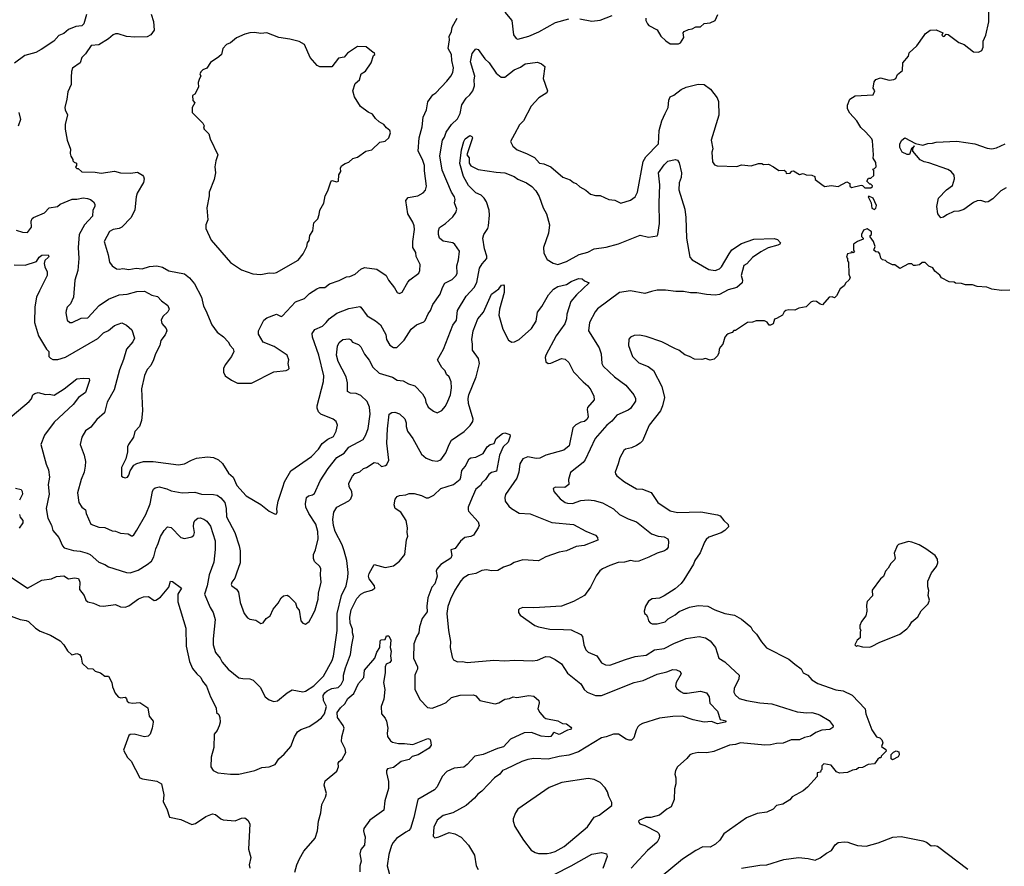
# Model space of a CAD drawing. Extents: x 1678431 to 1860718, y 384618 to 522882.
# Tile 458 of 473: x 1808341 to 1816489, y 494212 to 501223. Entities that reach past the tile are written whole.
import ezdxf

# ---------------------------------------------------------------- set-up
doc = ezdxf.new("R2010")
doc.units = 0

msp = doc.modelspace()

# ---------------------------------------------------------------- linework, layer by layer
at = {"layer": '0CON10XD'}
for points in [[(1808901.9, 499741.9), (1808926.2, 499735), (1808952.5, 499715), (1808961.9, 499695), (1808961.9, 499675), (1808946.2, 499645), (1808942.5, 499595), (1808876, 499524), (1808832.9, 499445), (1808823.5, 499335), (1808831.1, 499245), (1808823.3, 499145), (1808796.5, 499065), (1808785.6, 498925), (1808760, 498870), (1808735, 498843.3), (1808725.8, 498815), (1808722.5, 498795), (1808734.6, 498734.6), (1808755, 498715.7), (1808775, 498714.4), (1808848.3, 498751.7), (1808905, 498754.4), (1808998, 498855), (1809075, 498908.5), (1809165, 498943.1), (1809230.9, 498949.1), (1809308.9, 498971.1), (1809372.5, 498975), (1809435, 498942.9), (1809480.3, 498930.3), (1809515, 498894.2), (1809568, 498855), (1809578, 498825), (1809567.3, 498802.7), (1809524.2, 498765), (1809512.9, 498735), (1809517.8, 498707.8), (1809553.8, 498665), (1809558, 498645), (1809545, 498613.8), (1809510, 498565), (1809500.5, 498525), (1809465.6, 498455), (1809449.4, 498405), (1809425, 498360), (1809395.7, 498325), (1809374.4, 498275.6), (1809350, 498165), (1809357.5, 497985), (1809348.8, 497905), (1809333.3, 497855), (1809295, 497812.5), (1809283.3, 497765), (1809240, 497705), (1809233.3, 497685), (1809234.2, 497645), (1809220, 497585), (1809182, 497515), (1809182, 497458), (1809184, 497444), (1809197.5, 497435), (1809215, 497430), (1809232.5, 497435), (1809245, 497450), (1809253.9, 497486.1), (1809286.1, 497533.9), (1809311.2, 497548.8), (1809365.8, 497564.2), (1809445, 497565.6), (1809655, 497535.6), (1809705, 497544.4), (1809763.7, 497576.3), (1809805, 497591.1), (1809895, 497602.2), (1809945, 497598.1), (1809987.2, 497577.2), (1810017.8, 497547.8), (1810068, 497468), (1810108.5, 497435), (1810137.1, 497365), (1810215, 497280), (1810335, 497208), (1810405, 497153.3), (1810455, 497127.5), (1810465, 497130), (1810472.5, 497145), (1810470, 497175), (1810480, 497235), (1810517.7, 497352.3), (1810530.9, 497395), (1810585, 497485.6), (1810755, 497606), (1810812.8, 497667.2), (1810845, 497712.2), (1810892, 497748), (1810938, 497772), (1810959.2, 497815), (1810970, 497865), (1810960, 497895), (1810933.9, 497913.9), (1810832.5, 497955), (1810814.2, 497974.2), (1810801.2, 498005), (1810801.2, 498025), (1810853.8, 498226.2), (1810858.2, 498275), (1810816.9, 498445), (1810762.8, 498592.8), (1810761.5, 498625), (1810783.6, 498656.4), (1810846.2, 498685), (1810878, 498715), (1810902, 498745), (1810965, 498793.3), (1811065, 498830.6), (1811155, 498848), (1811165, 498843.3), (1811215, 498770.8), (1811285, 498729.5), (1811326.8, 498696.8), (1811371.9, 498615), (1811376.9, 498575), (1811405, 498528.8), (1811435, 498508.8), (1811461.7, 498508.3), (1811521.3, 498568.7), (1811579.3, 498660.7), (1811625, 498695.8), (1811685, 498720.8), (1811697.3, 498732.7), (1811721.7, 498788.3), (1811740.8, 498815), (1811758.6, 498865), (1811820.8, 498949.2), (1811839.6, 499005), (1811859.3, 499040.7), (1811919.8, 499070.2), (1811952.2, 499105), (1811960, 499125), (1811959.5, 499185), (1811971.4, 499235), (1811980, 499305), (1811942.2, 499362.2), (1811925, 499374.4), (1811845, 499387.5), (1811815.8, 499415), (1811807.1, 499445), (1811807.1, 499475), (1811815, 499503.3), (1811865, 499534.4), (1811925, 499590.8), (1811951.1, 499625), (1811958.5, 499655), (1811937.8, 499705), (1811943.3, 499735), (1811940, 499755), (1811915.3, 499795.3), (1811837.8, 499977.8), (1811817.5, 500095), (1811838.6, 500225), (1811855, 500251.2), (1811868.8, 500291.2), (1811915.4, 500354.6), (1811965, 500402), (1811985.6, 500445), (1812000.9, 500519.1), (1812035, 500574.2), (1812065, 500600.6), (1812090.5, 500635), (1812104.1, 500675.9), (1812101.1, 500725), (1812108.2, 500755), (1812072.5, 500875), (1812085, 500943.3), (1812115, 500982), (1812136, 500976), (1812189.8, 500899.8), (1812225, 500866), (1812285, 500780), (1812325, 500748), (1812355, 500746.2), (1812432.8, 500807.2), (1812485, 500828.6), (1812525, 500856.7), (1812625, 500870.5), (1812658.2, 500858.2), (1812686.7, 500835), (1812674, 500735), (1812710, 500635), (1812703.6, 500616.4), (1812636.7, 500575), (1812573.2, 500506.8), (1812510, 500385), (1812478.3, 500351.7), (1812436.2, 500275), (1812403.3, 500215), (1812422.5, 500175), (1812457.5, 500145), (1812535, 500116), (1812601.2, 500081.2), (1812643.3, 500035), (1812678.8, 500028.8), (1812735.7, 500005.7), (1812835, 499917.5), (1812895, 499896.7), (1812923.9, 499873.9), (1812946.1, 499866.1), (1812975, 499837.5), (1813025, 499810), (1813065, 499777.5), (1813107, 499767), (1813145, 499766.7), (1813215, 499732.5), (1813267, 499727), (1813315, 499703.3), (1813395, 499727.5), (1813433, 499757), (1813452.5, 499795), (1813500.2, 500049.8), (1813523.5, 500086.5), (1813627.5, 500195), (1813631.9, 500305), (1813653.8, 500385), (1813683.5, 500445), (1813706.7, 500495), (1813712.6, 500557.4), (1813725, 500584), (1813755, 500597.1), (1813814, 500646), (1813855, 500665.3), (1813955, 500689.5), (1814005, 500685.6), (1814056.7, 500646.7), (1814113.1, 500575), (1814123.3, 500545), (1814127.8, 500432.2), (1814064.3, 500225), (1814075.9, 500154.1), (1814070, 500125), (1814073.3, 500045), (1814091.7, 500021.7), (1814112.5, 500012.5), (1814275, 500007.5), (1814315, 500020), (1814393, 500013), (1814455, 500032.5), (1814481.7, 500031.7), (1814495, 500022.5), (1814536.4, 500026.4), (1814580, 500005), (1814623, 499973), (1814667, 499977), (1814680, 499965), (1814685, 499950), (1814717, 499953), (1814731.7, 499968.3), (1814745, 499970), (1814795, 499940), (1814825, 499950), (1814848.3, 499938.3), (1814896.4, 499936.4), (1814920, 499925), (1814925, 499900), (1814989.3, 499849.3), (1815005, 499842.5), (1815055, 499850), (1815115, 499842.5), (1815185, 499880), (1815210, 499865), (1815210, 499845), (1815225, 499832.5), (1815305, 499852.5), (1815315, 499850), (1815335, 499830), (1815385, 499830), (1815398.3, 499841.7), (1815398.3, 499848.3), (1815385, 499860), (1815375, 499860), (1815352.5, 499885), (1815365, 499910), (1815385, 499910), (1815408.3, 499931.7), (1815410, 499975), (1815400, 499985), (1815415, 499990), (1815427.5, 500005), (1815425, 500040), (1815402.5, 500075), (1815406.1, 500103.9), (1815399.3, 500219.3), (1815392.5, 500235), (1815341.4, 500295), (1815300.7, 500330.7), (1815269.4, 500385), (1815210, 500450), (1815191.4, 500485), (1815190.8, 500515), (1815211.2, 500565), (1815255, 500592), (1815405, 500600), (1815417.5, 500635), (1815402.5, 500655), (1815413, 500707), (1815425, 500727.5), (1815465, 500740), (1815535, 500723.3), (1815575, 500727.5), (1815590, 500735), (1815605, 500770), (1815647, 500803), (1815650, 500865), (1815695, 500920), (1815703, 500947), (1815765, 501007.5), (1815825, 501092.5), (1815834.1, 501105.9), (1815875, 501136.7), (1815925, 501140), (1815980, 501115), (1815971.2, 501095), (1815982.5, 501085), (1815995, 501086.7), (1816008.3, 501101.7), (1816025, 501100), (1816112.7, 501032.7), (1816156.1, 501016.1), (1816235, 500957.5), (1816275, 500953.3), (1816303, 500967), (1816313.6, 500996.4), (1816313.8, 501045), (1816336, 501095), (1816362, 501205), (1816360.8, 501345)], [(1812355, 501283.8), (1812413.8, 501215), (1812428.3, 501098.3), (1812448.3, 501068.3), (1812462.3, 501062.3), (1812555, 501085.7), (1812638.3, 501121.7), (1812775, 501200), (1812885, 501230.6)], [(1808894.4, 501265), (1808870.6, 501189.4), (1808855, 501171.2), (1808805, 501165.7), (1808745, 501140.9), (1808705, 501109.6), (1808665, 501091.4), (1808622.5, 501045), (1808519.5, 500975), (1808475, 500952), (1808384, 500926), (1808296.6, 500863.4)], [(1809428.4, 501268.4), (1809448.7, 501208.7), (1809454.4, 501135), (1809425, 501098.1), (1809395, 501081.9), (1809295, 501076.9), (1809225, 501084.3), (1809155.6, 501105.6), (1809134.4, 501105.6), (1809115, 501098), (1809076.6, 501063.4), (1808995, 501014), (1808931.7, 501008.3), (1808885, 500940), (1808855, 500910), (1808840, 500865), (1808778.6, 500821.4), (1808768.6, 500795), (1808767.7, 500747.7), (1808766.2, 500685), (1808739.4, 500625), (1808732, 500565), (1808714.3, 500495.7), (1808717.5, 500475), (1808737.5, 500435), (1808717.5, 500355), (1808717.5, 500315), (1808732.5, 500225), (1808761.7, 500151.7), (1808757.5, 500115), (1808763, 500093), (1808780, 500065), (1808780, 500055), (1808791.7, 500041.7), (1808810, 500035), (1808810, 500015), (1808801.7, 500001.7), (1808815, 499990), (1808825, 499990), (1808855, 499963.8), (1808965, 499961.4), (1809015, 499950.8), (1809125, 499967.5), (1809175, 499955.6), (1809257.7, 499952.3), (1809315, 499960), (1809356.7, 499935), (1809366.2, 499925), (1809371.2, 499905), (1809366.2, 499875), (1809312.9, 499785), (1809304.3, 499755), (1809293, 499647), (1809264, 499585), (1809185, 499504.2), (1809164, 499494), (1809115.7, 499484.3), (1809085, 499467.5), (1809038.8, 499385), (1809072.5, 499275), (1809084.2, 499215), (1809105, 499183.8), (1809140.9, 499160.9), (1809163, 499157), (1809195, 499162.5), (1809245, 499154.4), (1809305, 499164.4), (1809355, 499160), (1809415, 499179.4), (1809475, 499183.8), (1809522.5, 499172.5), (1809575, 499144.5), (1809705, 499119.2), (1809745.8, 499085), (1809788, 499035), (1809845.7, 498925), (1809861.3, 498851.3), (1809882, 498815), (1809930, 498695), (1809976.1, 498636.1), (1810027.7, 498597.7), (1810066.4, 498556.4), (1810082.5, 498525), (1810107, 498497), (1810112.5, 498475), (1810093.3, 498435), (1810040, 498365), (1810027.5, 498335), (1810027.5, 498305), (1810042.5, 498275), (1810092.5, 498237.5), (1810143.9, 498213.9), (1810258.3, 498211.7), (1810444.2, 498305.8), (1810545, 498316.7), (1810562.5, 498325), (1810570, 498335), (1810563.8, 498375), (1810568.8, 498405), (1810553.8, 498445), (1810446.8, 498516.8), (1810355, 498553.3), (1810318.3, 498618.3), (1810316.2, 498645), (1810361.2, 498735), (1810386.1, 498753.9), (1810465, 498784), (1810505, 498766.2), (1810515, 498770), (1810623.8, 498886.2), (1810698, 498915), (1810740, 498955), (1810798.8, 498995), (1810825, 499005.8), (1810865, 499004.4), (1810904, 499036), (1810985, 499064.4), (1811045, 499093.3), (1811072.4, 499097.6), (1811116.7, 499115), (1811165, 499156), (1811195, 499170), (1811295, 499158), (1811373.3, 499105), (1811393.3, 499065), (1811442.3, 499002.3), (1811463.3, 498965), (1811485, 498956.7), (1811505, 498966.7), (1811551.8, 499048.2), (1811570.3, 499069.7), (1811644.2, 499125), (1811652.9, 499145), (1811656.2, 499195), (1811623.1, 499263.1), (1811617.8, 499295), (1811593.6, 499336.4), (1811592.9, 499385), (1811606.9, 499485), (1811604.4, 499515), (1811595.6, 499545), (1811553.3, 499615), (1811535.6, 499724.4), (1811555, 499750.6), (1811635.5, 499764.5), (1811680.5, 499789.5), (1811698.7, 499811.3), (1811707.5, 499845), (1811690.9, 499970.9), (1811690, 500015), (1811675.4, 500065), (1811638.2, 500135), (1811645.4, 500245), (1811671.8, 500335), (1811678.5, 500415), (1811706.9, 500475), (1811717.6, 500542.4), (1811760.3, 500599.7), (1811784.2, 500615.8), (1811875, 500713.3), (1811909.2, 500755), (1811924.3, 500785), (1811930.6, 500825), (1811918.1, 500885), (1811915.4, 500935), (1811885.8, 500985), (1811898.5, 501055), (1811895.5, 501085), (1811915, 501123.8), (1811919.6, 501160.4), (1811962.2, 501235)], [(1812975, 501230.5), (1813075, 501210.8), (1813145, 501220), (1813243, 501257)], [(1813522.5, 501235), (1813523.3, 501215), (1813535, 501187.5), (1813547.5, 501175), (1813615, 501140), (1813647, 501087), (1813687, 501047), (1813725, 501022.5), (1813793, 501023), (1813809.3, 501030.7), (1813836.7, 501075), (1813832.5, 501115), (1813840, 501125), (1813875, 501142.5), (1813905, 501147.5), (1813935, 501162.5), (1813975, 501163.3), (1814005, 501190), (1814055, 501196.7), (1814097.5, 501215), (1814117.5, 501265)], [(1810335, 499114), (1810405, 499127.1), (1810445, 499124.2), (1810465, 499129.2), (1810645, 499232.5), (1810686.7, 499285), (1810716.7, 499345), (1810723.3, 499375), (1810737.5, 499395), (1810743, 499437), (1810766.4, 499473.6), (1810775, 499540), (1810806.7, 499575), (1810819.3, 499610.7), (1810823.3, 499645), (1810856.4, 499703.6), (1810867.5, 499765), (1810890, 499805), (1810915, 499880), (1810925, 499890), (1810965, 499880), (1810980, 499885), (1810980.7, 499939.3), (1810997.5, 499965), (1810997, 499993), (1811005, 500012.5), (1811035, 500032.5), (1811065, 500042.5), (1811097.5, 500072.5), (1811135, 500083.3), (1811206.4, 500133.6), (1811253.6, 500146.4), (1811321.7, 500208.3), (1811365, 500216.7), (1811396.2, 500245), (1811408.8, 500285), (1811403.3, 500305), (1811375, 500326.7), (1811353.9, 500353.9), (1811315.9, 500375.9), (1811284.3, 500404.3), (1811259.5, 500439.5), (1811225, 500458), (1811160, 500505), (1811111.2, 500585), (1811097.5, 500635), (1811116.4, 500693.6), (1811152.5, 500725), (1811167.5, 500775), (1811203, 500797), (1811250, 500865), (1811270, 500925), (1811280, 500935), (1811278.3, 500948.3), (1811265, 500950), (1811207, 500997), (1811135, 501000), (1811053.6, 500946.4), (1811027, 500913), (1810980, 500905), (1810925, 500832.5), (1810825, 500833.3), (1810803.6, 500843.6), (1810745, 500910), (1810696.4, 501016.4), (1810653.6, 501043.6), (1810575, 501062), (1810485, 501074), (1810385, 501112.9), (1810335, 501107.5), (1810285, 501115.8), (1810245.9, 501114.1), (1810205, 501104), (1810135, 501073.8), (1810085, 501032.5), (1810053.6, 501016.4), (1810022.5, 500985), (1810010, 500935), (1809990, 500915), (1809920.7, 500869.3), (1809889.3, 500820.7), (1809855, 500806.7), (1809842.5, 500795), (1809832.5, 500775), (1809840, 500755), (1809827.5, 500735), (1809818.3, 500701.7), (1809820, 500665), (1809790, 500605), (1809770, 500595), (1809772.5, 500555), (1809790, 500535), (1809767.5, 500495), (1809767.5, 500455), (1809857.5, 500365), (1809867.5, 500345), (1809862.5, 500325), (1809866.7, 500315), (1809905, 500277.5), (1809916.7, 500235), (1809980, 500105), (1809963.3, 500055), (1809956.7, 500005), (1809960, 499955), (1809949.3, 499900.7), (1809907.5, 499795), (1809910, 499765), (1809890, 499665), (1809896.4, 499566.4), (1809881.2, 499525), (1809880, 499495), (1809925, 499397.5), (1810085, 499211.2), (1810175, 499151.2), (1810268.8, 499118.8), (1810335, 499114)], [(1808332.5, 500455), (1808347.8, 500395), (1808329.2, 500340.8)], [(1808503.6, 498976.4), (1808481.1, 498925), (1808466.7, 498845), (1808463.1, 498715), (1808495.7, 498605), (1808563.2, 498493.2), (1808580.8, 498475), (1808582.5, 498435), (1808595, 498418.8), (1808615, 498410), (1808657.7, 498407.7), (1808720.7, 498429.3), (1808988.1, 498581.9), (1809035, 498629.4), (1809075, 498649.5), (1809125, 498689.4), (1809185, 498712.2), (1809224.6, 498694.6), (1809270, 498655), (1809292, 498585), (1809275.8, 498555), (1809224.3, 498495), (1809200.3, 498409.7), (1809166.8, 498323.2), (1809122.4, 498157.6), (1809065.6, 498055), (1809043.4, 497966.6), (1808979.3, 497910.7), (1808930.8, 497849.2), (1808885, 497818), (1808854, 497765), (1808842, 497705), (1808875.6, 497615.6), (1808884.3, 497565), (1808882.9, 497525), (1808875.6, 497475), (1808848.6, 497415), (1808820, 497305), (1808830.8, 497225), (1808855.5, 497185.5), (1808884, 497164), (1808890, 497135), (1808930, 497045), (1808995, 497021.4), (1809045, 497017.1), (1809105, 496989.4), (1809135, 496987.9), (1809175, 496971.9), (1809238.8, 496965), (1809265, 496948.8), (1809275, 496950), (1809285, 496956), (1809310.5, 496995), (1809383.5, 497125), (1809420.4, 497215), (1809440, 497315), (1809448.6, 497335), (1809463, 497347), (1809495, 497354.4), (1809558.9, 497338.9), (1809595, 497322.7), (1809685, 497304.4), (1809789.1, 497309.1), (1809845, 497292.9), (1809945, 497291.5), (1809974.6, 497284.6), (1810005, 497264.2), (1810038.5, 497225), (1810049.6, 497175), (1810051.5, 497105), (1810120, 496975), (1810157.1, 496865), (1810165.6, 496825), (1810166.5, 496725), (1810135, 496640), (1810121.7, 496598.3), (1810096.9, 496565), (1810091.4, 496545), (1810096, 496535), (1810135.9, 496505.9), (1810152.8, 496482.8), (1810165, 496396.7), (1810199.2, 496305), (1810225, 496268.8), (1810245, 496258.8), (1810295, 496250), (1810335, 496223.3), (1810355, 496228.8), (1810381.2, 496265), (1810413.6, 496286.4), (1810439.5, 496340.5), (1810478.8, 496391.2), (1810503.8, 496435), (1810525, 496451.2), (1810555, 496456.2), (1810569.2, 496449.2), (1810622.5, 496395), (1810633.8, 496355), (1810652.3, 496332.3), (1810668, 496245), (1810684.2, 496224.2), (1810705, 496216.7), (1810735, 496240), (1810768, 496295), (1810785, 496336.7), (1810810.8, 496425), (1810813.3, 496475), (1810835.8, 496565), (1810828.8, 496625), (1810833.8, 496675), (1810823.3, 496695), (1810780, 496735), (1810772.3, 496762.3), (1810772.9, 496795), (1810787.4, 496832.6), (1810812.2, 496925), (1810808.9, 496985), (1810791.1, 497045), (1810732.7, 497132.7), (1810708.8, 497185), (1810706.4, 497215), (1810714.3, 497265), (1810729.7, 497280.3), (1810765, 497288.6), (1810780.3, 497299.7), (1810826.9, 497405), (1810892.3, 497505), (1810965, 497596.9), (1811025, 497634.4), (1811065, 497682.7), (1811183.6, 497746.4), (1811206.2, 497783.8), (1811223.7, 497836.4), (1811240.4, 497955), (1811235.3, 498014.7), (1811215, 498060.5), (1811165, 498112), (1811125, 498126.9), (1811078.5, 498131.5), (1811054.5, 498145), (1811052.8, 498215), (1811043.5, 498265), (1810975, 498391.1), (1810963, 498445), (1810971.1, 498518.9), (1810985, 498549.2), (1811015, 498574.4), (1811065, 498581.4), (1811078, 498575), (1811095, 498553.8), (1811145, 498533.3), (1811164.4, 498515), (1811195, 498452.5), (1811233.6, 498403.6), (1811262.5, 498345), (1811315, 498297.1), (1811425, 498263.6), (1811465, 498238.8), (1811513, 498233), (1811558.3, 498208.3), (1811610, 498190), (1811674.6, 498124.6), (1811695.6, 498085), (1811701.4, 498055), (1811720, 498015), (1811765, 497980), (1811795, 497966.2), (1811835, 497986), (1811865, 498021.2), (1811884.3, 498065), (1811906.9, 498115), (1811915.6, 498175.6), (1811911.4, 498225), (1811895.7, 498265), (1811874.2, 498285), (1811861.4, 498315), (1811833.1, 498343.1), (1811798.8, 498405), (1811847.5, 498495), (1811925.5, 498694.5), (1811955.5, 498735), (1811965, 498816), (1812036.8, 498933.2), (1812102.5, 499005), (1812123.3, 499046.7), (1812146.4, 499165), (1812168.6, 499201.4), (1812206.5, 499245), (1812207.9, 499265), (1812186.9, 499325), (1812172.9, 499415), (1812180.8, 499445), (1812215, 499492.5), (1812221.2, 499515), (1812230, 499605), (1812225.7, 499645.7), (1812204.4, 499714.4), (1812185.8, 499745), (1812158.5, 499768.5), (1812115, 499787.9), (1812055, 499850), (1812014.7, 499924.7), (1811982.4, 500032.4), (1811997.3, 500145), (1812017.1, 500215), (1812028, 500235), (1812065, 500264), (1812083.8, 500255), (1812087.5, 500245), (1812040, 500105), (1812060, 500080), (1812060, 500035), (1812073.3, 500013.3), (1812133.6, 499983.6), (1812285, 499959.1), (1812355, 499954.4), (1812433.4, 499923.4), (1812463.2, 499903.2), (1812535, 499870.9), (1812580.2, 499840.2), (1812611.4, 499805), (1812638.8, 499758.8), (1812673.7, 499663.6), (1812700.5, 499615), (1812726.5, 499525), (1812716.5, 499455), (1812674.4, 499335), (1812678.8, 499288.8), (1812705.7, 499235.7), (1812755, 499206), (1812795, 499194.3), (1812865, 499219.2), (1812971.4, 499278.6), (1813042.8, 499297.2), (1813095, 499324.5), (1813195, 499340), (1813295, 499367.9), (1813475, 499437.8), (1813545, 499423.1), (1813615, 499432.5), (1813622.9, 499445), (1813634.6, 499535), (1813633.1, 499706.9), (1813638.2, 499855), (1813626.7, 499955), (1813675, 500022), (1813705, 500052.5), (1813765, 500065.8), (1813785, 500058.8), (1813797, 500037), (1813817.5, 499955), (1813814.5, 499915.5), (1813797.5, 499872.5), (1813794.6, 499815), (1813845.5, 499655), (1813854.5, 499585), (1813857.8, 499415), (1813887.5, 499255), (1813905, 499234.4), (1814045, 499155.5), (1814095, 499145.6), (1814131.1, 499158.9), (1814149.4, 499175), (1814211.8, 499285), (1814233.7, 499316.3), (1814315, 499370), (1814415, 499404.5), (1814585, 499411.4), (1814613, 499403), (1814636.2, 499375), (1814631.2, 499365), (1814615, 499356.9), (1814535, 499332.7), (1814475, 499301.2), (1814405, 499253.5), (1814357.9, 499202.1), (1814333.5, 499186.5), (1814310.5, 499105), (1814322.9, 499065), (1814320.6, 499045), (1814275, 499006.2), (1814205, 498987.1), (1814131.8, 498948.2), (1814095, 498940.3), (1814025, 498946.1), (1813945, 498961.5), (1813890.9, 498960.9), (1813835, 498971.1), (1813771.3, 498971.3), (1813685, 498983.5), (1813615, 498984.4), (1813568.2, 498971.8), (1813515, 498954.5), (1813395, 498978.2), (1813305, 498964.4), (1813121.7, 498828.3), (1813101.9, 498805), (1813057.1, 498715), (1813049.2, 498645), (1813135.4, 498505.4), (1813151.9, 498455), (1813159.4, 498375), (1813168.6, 498355), (1813264, 498264), (1813355.6, 498195), (1813422, 498115), (1813435.8, 498085.8), (1813435.6, 498064.4), (1813395, 498004.4), (1813375, 497988.9), (1813281.1, 497948.9), (1813242.2, 497897.8), (1813198.6, 497865), (1813104.3, 497755), (1813021.4, 497578.6), (1813002.5, 497555), (1812897.7, 497472.3), (1812881.2, 497415), (1812885, 497372.5), (1812851.7, 497348.3), (1812775, 497352.5), (1812755, 497340), (1812760, 497315), (1812812.5, 497255), (1812855, 497226), (1812875, 497220), (1812915, 497215.6), (1812985, 497240.5), (1813045, 497245.6), (1813095, 497240), (1813165, 497221.4), (1813255, 497171.4), (1813305, 497125.8), (1813375, 497088.8), (1813445, 497064), (1813568.8, 496965), (1813625, 496947.1), (1813675, 496939.2), (1813705, 496922.5), (1813711.2, 496905), (1813708.6, 496855), (1813694.5, 496835.5), (1813676.3, 496823.7), (1813616, 496805), (1813548.5, 496771.5), (1813465, 496740), (1813435, 496737.1), (1813395, 496744.2), (1813345, 496730), (1813293.2, 496726.8), (1813225.7, 496704.3), (1813163.3, 496675), (1813141.7, 496658.3), (1813111.7, 496618.3), (1813063.8, 496525), (1813014.2, 496455.8), (1812925, 496404.3), (1812825, 496367.5), (1812595, 496351.2), (1812505, 496356), (1812477.5, 496345), (1812467.5, 496335), (1812467.5, 496315), (1812482.3, 496292.3), (1812605, 496206), (1812635, 496194.2), (1812726.8, 496176.8), (1812841.8, 496171.8), (1812905, 496171.5), (1812985, 496132.9), (1812999.1, 496115), (1813008.5, 496045), (1813025.5, 496005.5), (1813045.6, 495985.6), (1813118, 495955), (1813155, 495898), (1813189.7, 495879.7), (1813225, 495876.9), (1813354.2, 495925.8), (1813435, 495949.1), (1813525, 495960.6), (1813595, 496004.5), (1813675, 496014.6), (1813755, 496057.3), (1813855, 496097.8), (1813965, 496115.7), (1814015, 496102.9), (1814055, 496078), (1814098.6, 496025), (1814126.2, 495935), (1814175, 495904), (1814225, 495859.2), (1814293.8, 495795), (1814292, 495765), (1814254.2, 495685), (1814252, 495655), (1814260.9, 495630.9), (1814295, 495601.4), (1814355, 495584.4), (1814465, 495566.2), (1814565, 495558.5), (1814775, 495492.1), (1814855, 495482.7), (1814895, 495485.4), (1814945, 495471.5), (1814966, 495465), (1815039.3, 495419.3), (1815072, 495375), (1815069.1, 495360.9), (1815046, 495344), (1814979.7, 495340.3), (1814928.7, 495321.3), (1814885, 495290.6), (1814835, 495278.1), (1814795, 495260.5), (1814725, 495260), (1814657.7, 495232.3), (1814605, 495229.3), (1814555, 495216.9), (1814506.2, 495216.2), (1814305, 495233.6), (1814265, 495220), (1814215, 495214.2), (1814085, 495163.1), (1814027, 495153), (1813955, 495153.8), (1813905, 495143.8), (1813886.1, 495133.9), (1813862.5, 495105), (1813783.3, 495035), (1813768.8, 495005), (1813763.3, 494975), (1813770, 494945), (1813770, 494895), (1813760, 494855), (1813756.7, 494765), (1813733.3, 494705), (1813695.9, 494684.1), (1813635, 494636.2), (1813565, 494617.5), (1813523.6, 494616.4), (1813470, 494595), (1813462.5, 494585), (1813463.9, 494573.9), (1813473.9, 494563.9), (1813515, 494551.2), (1813617.3, 494497.3), (1813630, 494485), (1813636, 494465), (1813634, 494445), (1813615, 494412), (1813535, 494344.2), (1813463.9, 494266.1), (1813402.4, 494197.6)], [(1816505, 499830.5), (1816461.4, 499805), (1816395, 499739.4), (1816355, 499713.3), (1816335, 499712.1), (1816295, 499726.6), (1816265, 499723.1), (1816235, 499709.1), (1816155, 499651.5), (1816112.4, 499637.6), (1816070, 499635), (1816012.7, 499607.3), (1815985, 499586.7), (1815962.7, 499582.7), (1815938.5, 499615), (1815931.3, 499675), (1815944.1, 499745.9), (1816011.1, 499815), (1816059.2, 499850.8), (1816075.7, 499905), (1816072.9, 499935), (1816050, 499965), (1816022.4, 499982.4), (1815865, 500037.7), (1815825, 500045.7), (1815792.7, 500062.7), (1815732, 500135), (1815732.5, 500157.5), (1815745, 500177.5), (1815720, 500155), (1815704, 500106), (1815685, 500107.1), (1815642.5, 500125), (1815623.6, 500163.6), (1815625.4, 500194.6), (1815640.8, 500225), (1815665, 500244.4), (1815755, 500198.8), (1815815, 500182.5), (1815855, 500198.8), (1815895, 500200), (1815925, 500208.1), (1816095, 500217.5), (1816245, 500194.4), (1816347.6, 500157.6), (1816385, 500153.6), (1816425, 500160.4), (1816495.8, 500195)], [(1808310.6, 499480.6), (1808365, 499462.9), (1808405, 499461.4), (1808438.7, 499505), (1808435.6, 499555), (1808445, 499576), (1808455, 499585.7), (1808545, 499624.5), (1808585, 499664.4), (1808655, 499676.2), (1808675, 499695.5), (1808775, 499736.9), (1808812.9, 499737.1), (1808865, 499747.8), (1808901.9, 499741.9)], [(1815415, 499650), (1815427, 499663), (1815432.5, 499685), (1815402.5, 499745), (1815368.3, 499761.7), (1815362.5, 499755), (1815387.5, 499705), (1815393, 499663), (1815415, 499650)], [(1816535, 498982.5), (1816465, 498980), (1816385, 498990), (1816345, 499007.5), (1816265, 499012.5), (1816225, 499027.5), (1816168.3, 499028.3), (1816135, 499037.5), (1816085, 499040), (1816075, 499050), (1816033, 499053), (1815970, 499085), (1815956.4, 499106.4), (1815915, 499140), (1815898.8, 499168.8), (1815865, 499182.5), (1815835, 499212.5), (1815808.3, 499211.7), (1815787, 499193), (1815755, 499187.5), (1815738.3, 499188.3), (1815725, 499200), (1815695, 499200), (1815625, 499162.5), (1815581.7, 499191.7), (1815565, 499192.5), (1815520, 499215), (1815505, 499230), (1815480, 499235), (1815468.3, 499248.3), (1815460, 499285), (1815448.3, 499298.3), (1815425, 499300), (1815410, 499315), (1815420, 499345), (1815406.7, 499386.7), (1815380, 499425), (1815380, 499435), (1815390, 499445), (1815390, 499465), (1815380, 499475), (1815355, 499490), (1815325, 499480), (1815306.2, 499445), (1815307.5, 499427.5), (1815320, 499415), (1815320, 499405), (1815273.3, 499386.7), (1815240, 499365), (1815240, 499315), (1815250, 499305), (1815238.3, 499291.7), (1815225, 499300), (1815215, 499290), (1815190, 499285), (1815182.5, 499255), (1815190, 499245), (1815190, 499225), (1815200, 499215), (1815202.5, 499115), (1815212.5, 499085), (1815203, 499067), (1815177.5, 499045), (1815165, 499020), (1815130, 498995), (1815100, 498935), (1815085, 498920), (1815065, 498927.5), (1815040, 498925), (1814985, 498862.5), (1814965, 498867.5), (1814935, 498890), (1814907, 498893), (1814887, 498883), (1814850, 498845), (1814790, 498835), (1814755, 498817.5), (1814705, 498820), (1814680, 498815), (1814667.5, 498805), (1814653, 498777), (1814605, 498747.5), (1814587, 498743), (1814576.7, 498705), (1814555, 498692.5), (1814543.3, 498693.3), (1814527.7, 498717.7), (1814505, 498728.8), (1814435, 498728.8), (1814405, 498716.7), (1814363.9, 498716.1), (1814265, 498650), (1814251.7, 498648.3), (1814237, 498633), (1814205, 498622.5), (1814190.5, 498609.5), (1814176.4, 498593.6), (1814160, 498535), (1814140, 498515), (1814130, 498495), (1814127.5, 498465), (1814115, 498440), (1814087, 498413), (1814055, 498403.3), (1814015, 498416.7), (1813985, 498410), (1813925, 498411.2), (1813885, 498433.8), (1813845, 498446.2), (1813796.6, 498486.6), (1813767.7, 498497.7), (1813655, 498554), (1813525, 498598.8), (1813469.5, 498609.5), (1813425, 498608.8), (1813395, 498593.3), (1813382.3, 498577.7), (1813380, 498525), (1813412.5, 498432.5), (1813465, 498382.5), (1813542.2, 498352.2), (1813585, 498318), (1813656, 498185), (1813675.7, 498094.3), (1813661.4, 498025), (1813645, 497983.8), (1813551.4, 497865), (1813494.2, 497735), (1813476, 497715), (1813445, 497695.7), (1813405, 497677.5), (1813355, 497665.6), (1813339.2, 497655), (1813306, 497595), (1813294.4, 497545), (1813270, 497475), (1813271.3, 497461.3), (1813282.5, 497445), (1813345, 497396.9), (1813445, 497337.3), (1813495, 497333.8), (1813567, 497307), (1813621.9, 497225), (1813724.5, 497154.5), (1813785, 497141.4), (1813976.6, 497146.6), (1814115, 497123.8), (1814136.7, 497115), (1814168.8, 497075), (1814205, 497042.5), (1814207.7, 497022.3), (1814177.6, 496992.4), (1814145, 496973.1), (1814045, 496937.1), (1814022.6, 496917.4), (1814008, 496895), (1813973.2, 496806.8), (1813928, 496745), (1813917.5, 496715), (1813836.2, 496585)], [(1808295, 499192.5), (1808385, 499190.5), (1808478.7, 499221.3), (1808503.2, 499256.8), (1808525, 499274), (1808577.5, 499275), (1808583.3, 499265), (1808580, 499255), (1808550, 499230), (1808542.9, 499205), (1808548.2, 499175), (1808568.2, 499135), (1808567.5, 499105), (1808503.6, 498976.4)], [(1809487.8, 496885), (1809507.2, 496942.8), (1809537.4, 496992.6), (1809565, 497022), (1809595, 497018), (1809675, 496935.8), (1809705, 496927.5), (1809765, 496941.4), (1809782, 496955), (1809786.9, 496975), (1809780, 497025), (1809782.4, 497057.6), (1809790.8, 497075), (1809815.5, 497094.5), (1809835, 497098.1), (1809865.9, 497085.9), (1809888.8, 497068.8), (1809919.2, 497029.2), (1809957.8, 496907.7), (1809959.3, 496835), (1809948.3, 496731.7), (1809909.2, 496625), (1809892.1, 496535), (1809870, 496465), (1809917.1, 496355), (1809942.5, 496315), (1809957.5, 496255), (1809940.6, 496095), (1809942.7, 496047.3), (1809961.7, 495981.7), (1809998.8, 495935), (1810015, 495903.3), (1810065, 495843.8), (1810155, 495773.8), (1810186.1, 495766.1), (1810245.9, 495765.9), (1810274.1, 495754.1), (1810331.2, 495695), (1810373.3, 495615), (1810405, 495590), (1810445, 495576.2), (1810475, 495581.2), (1810555, 495650), (1810595, 495672.5), (1810685, 495657.5), (1810705, 495663.3), (1810775, 495705.7), (1810855, 495788), (1810925.6, 495915), (1810937, 495953), (1810967.1, 496165), (1810967.4, 496305), (1811004.6, 496455), (1811041.5, 496535), (1811056.5, 496605), (1811057.9, 496645), (1811047.9, 496745), (1811025.5, 496825), (1811008.1, 496875), (1810950.4, 496985), (1810937.3, 497035), (1810931.5, 497085), (1810940.8, 497145), (1810964.5, 497185.5), (1811065, 497238.6), (1811080.8, 497255), (1811092.5, 497285), (1811090.6, 497315), (1811067.1, 497355), (1811065.6, 497384.4), (1811095, 497443.8), (1811115, 497464.2), (1811155, 497478.8), (1811185, 497505.8), (1811210, 497515), (1811274.6, 497555.4), (1811305, 497551.1), (1811335, 497523.1), (1811369.4, 497530.6), (1811380, 497540), (1811395.5, 497575), (1811379.5, 497715), (1811385.5, 497835), (1811398, 497955), (1811421.1, 497968.9), (1811445, 497973.1), (1811485, 497959.4), (1811526.7, 497916.8), (1811540, 497885), (1811538.9, 497855), (1811550.6, 497815), (1811593.8, 497753.8), (1811664.7, 497624.7), (1811705, 497590.8), (1811755, 497571.9), (1811795, 497566.9), (1811825, 497578.6), (1811867.8, 497635), (1811894.7, 497705.3), (1811915, 497740), (1812018, 497812), (1812068.9, 497861.1), (1812090, 497895), (1812093.3, 497915), (1812054.6, 498045), (1812052.9, 498085), (1812057.5, 498115), (1812119.4, 498265), (1812145.5, 498375.5), (1812138, 498418), (1812088.5, 498485), (1812089.3, 498535), (1812082.1, 498575), (1812092.4, 498645), (1812133.3, 498746.7), (1812177.8, 498802.2), (1812245, 498950), (1812306.5, 498993.5), (1812327.5, 499025), (1812345, 499026.2), (1812349.2, 499019.2), (1812350, 498965), (1812310.4, 498825), (1812305.4, 498775), (1812339.1, 498659.1), (1812385, 498568.8), (1812413.4, 498553.4), (1812435, 498555.6), (1812475, 498574.4), (1812575.5, 498665), (1812615.4, 498725), (1812625, 498801.2), (1812661.5, 498848.5), (1812716.3, 498943.7), (1812759.6, 498990.4), (1812795, 499012.7), (1812865, 499029.3), (1812905, 499056), (1812965, 499080.4), (1812995, 499077.1), (1813015, 499061.2), (1813052.5, 499045), (1812949.2, 498945), (1812901.4, 498888.6), (1812870, 498785), (1812867.1, 498745), (1812851.1, 498705), (1812779.1, 498605), (1812694.5, 498445), (1812690, 498425), (1812695, 498390), (1812715, 498375.8), (1812735, 498378.6), (1812825, 498417.1), (1812855, 498411.2), (1812884.3, 498384.3), (1812925, 498305.8), (1813004.2, 498225), (1813041.7, 498191.7), (1813066.8, 498156.8), (1813091.1, 498105), (1813094.3, 498075), (1813038.7, 498011.3), (1813035.7, 497994.3), (1813045.4, 497935), (1813037.9, 497915), (1813015, 497896.4), (1812985, 497888.9), (1812942.3, 497867.7), (1812917.3, 497842.7), (1812886.7, 497693.3), (1812845, 497659.1), (1812695, 497617.7), (1812645, 497592.1), (1812615, 497588.8), (1812545, 497601.8), (1812505.8, 497585), (1812480.6, 497545), (1812471.5, 497475), (1812453.8, 497426.2), (1812360.3, 497289.7), (1812354.3, 497265), (1812358.6, 497235), (1812387.5, 497195), (1812410, 497175), (1812475, 497136.7), (1812565, 497130.6), (1812745, 497058.1), (1812925, 497043.1), (1813025, 496988.6), (1813106.2, 496955), (1813122.5, 496935), (1813125, 496913.8), (1813011.2, 496868.8), (1812945, 496860), (1812866.3, 496823.7), (1812805, 496814.6), (1812695, 496775.6), (1812635, 496740.8), (1812505, 496750), (1812432.3, 496727.7), (1812401.7, 496708.3), (1812345, 496690), (1812298.3, 496661.7), (1812245, 496660), (1812205, 496667.5), (1812165, 496660.8), (1812116.4, 496636.4), (1812054.4, 496625.6), (1812010.7, 496599.3), (1811992.7, 496577.3), (1811940.9, 496499.1), (1811906.2, 496425), (1811884.3, 496364.3), (1811876.7, 496305), (1811890, 496165), (1811905.8, 496075), (1811902.7, 496022.7), (1811918.8, 495945), (1811931.7, 495921.7), (1811965, 495906), (1812005, 495908), (1812045, 495899.2), (1812265, 495920), (1812355, 495912.5), (1812435, 495918.6), (1812585, 495914.5), (1812625, 495918.1), (1812695, 495950.6), (1812727.9, 495947.9), (1812773.3, 495925), (1812825, 495888), (1812875, 495812.5), (1812983.6, 495723.6), (1813013.1, 495675), (1813038, 495655), (1813105.5, 495625.5), (1813155, 495626.5), (1813425, 495734.4), (1813500.6, 495749.4), (1813615, 495803.6), (1813697.1, 495822.9), (1813745, 495840.8), (1813775, 495839.2), (1813806.2, 495825), (1813816, 495805), (1813773.5, 495735), (1813768.9, 495705), (1813779.2, 495685), (1813809.2, 495659.2), (1813835, 495646.5), (1813865, 495645.6), (1813975, 495661.4), (1814025, 495648.6), (1814046.7, 495615), (1814053.2, 495563.2), (1814115.5, 495495.5), (1814137, 495427), (1814187.5, 495417.5), (1814180, 495405), (1814115, 495392.2), (1814065, 495410.8), (1814005.6, 495405.6), (1813914.6, 495424.6), (1813825, 495455.4), (1813745, 495453.8), (1813635, 495437.9), (1813495, 495395.6), (1813469.7, 495380.3), (1813455, 495366), (1813441.4, 495338.6), (1813422.9, 495275), (1813405, 495255.8), (1813385, 495255.7), (1813358.8, 495265), (1813296.6, 495306.6), (1813255, 495306.1), (1813195, 495283.4), (1813155, 495276.2), (1812965, 495161.4), (1812886.4, 495133.6), (1812805, 495122.5), (1812715, 495099.4), (1812595, 495104.3), (1812545, 495097.1), (1812495, 495080), (1812365, 495015.8), (1812335.9, 495004.1), (1812313.3, 494975), (1812268.8, 494945), (1812165, 494834.3), (1812131.1, 494808.9), (1812105.7, 494775), (1812034.5, 494715.5), (1811925, 494656), (1811845, 494633.8), (1811796.2, 494595), (1811768, 494535), (1811761.2, 494461.2), (1811775, 494447.5), (1811810, 494455), (1811895, 494491.2), (1811941.7, 494481.7), (1811994.3, 494454.3), (1812055, 494386.7), (1812103.8, 494305), (1812118.8, 494215), (1812133.8, 494185)], [(1808225, 497899.2), (1808419.8, 498060.2), (1808438, 498082), (1808449.5, 498115), (1808465, 498127.8), (1808495, 498135.6), (1808555, 498118.1), (1808585, 498121.1), (1808625, 498114.4), (1808710, 498165), (1808815, 498247.5), (1808865, 498254.2), (1808915, 498252.5), (1808918.8, 498235), (1808885.8, 498135), (1808826.2, 498095), (1808784.3, 498035), (1808625, 497890), (1808547, 497783), (1808514.4, 497705), (1808561.1, 497541.1), (1808578.1, 497495), (1808588.5, 497435), (1808577.3, 497375), (1808585.6, 497295), (1808560, 497175), (1808572.5, 497095), (1808605, 497037.5), (1808615, 496993.3), (1808665, 496936.2), (1808695, 496866.2), (1808710.2, 496850.2), (1808785, 496827.9), (1808842.4, 496822.4), (1808900, 496805), (1808925, 496794.3), (1808995, 496731.2), (1809045, 496712), (1809075, 496692.5), (1809225, 496645.8), (1809255, 496642.9), (1809320, 496665), (1809395, 496710.5), (1809430.5, 496739.5), (1809450.4, 496775), (1809467.6, 496842.4), (1809487.8, 496885)], [(1811090.3, 496045), (1811103.8, 496115), (1811093.8, 496145), (1811094.4, 496175), (1811075.4, 496225), (1811072.5, 496275), (1811083, 496335), (1811130.1, 496429.9), (1811163.9, 496466.1), (1811195, 496481.5), (1811255, 496498), (1811278.8, 496515), (1811277.5, 496535), (1811233.8, 496593.8), (1811228.1, 496615), (1811232.8, 496637.2), (1811275, 496712.5), (1811365, 496686.2), (1811435, 496700), (1811485, 496738.9), (1811526.9, 496795), (1811542.9, 496915), (1811552.1, 496945), (1811547.1, 496975), (1811550, 497015), (1811539.1, 497075), (1811495.5, 497145.5), (1811449.2, 497175), (1811438.6, 497205), (1811448.3, 497251.7), (1811465, 497273.3), (1811485, 497282), (1811535, 497288.8), (1811565, 497300), (1811605, 497298.8), (1811665, 497283.3), (1811703.5, 497263.5), (1811725, 497264.7), (1811767.8, 497285), (1811825, 497339.6), (1811930, 497375), (1811985, 497418.6), (1811992.3, 497435), (1811998.9, 497491.1), (1812026.7, 497523.3), (1812061.1, 497585), (1812075, 497593.5), (1812115, 497600), (1812175, 497629.2), (1812209.5, 497685), (1812235, 497705.6), (1812266.9, 497713.1), (1812284.2, 497755), (1812335, 497796), (1812355, 497801.2), (1812398.3, 497788.3), (1812400, 497775), (1812383.3, 497725), (1812341.1, 497685), (1812312.3, 497617.7), (1812285.8, 497485), (1812245, 497474.3), (1812222.8, 497457.2), (1812196.9, 497415), (1812168.4, 497391.6), (1812152.9, 497365), (1812116.4, 497335), (1812085, 497266.2), (1812053.5, 497185), (1812051.1, 497165), (1812055, 497154), (1812133.8, 497065), (1812143.3, 497035), (1812136.2, 497015), (1812096.2, 496955), (1812075, 496942), (1812024.5, 496935.5), (1811989.2, 496905), (1811945, 496842.5), (1811907.5, 496832.5), (1811916.5, 496786.5), (1811910, 496765), (1811825, 496711.9), (1811793.8, 496673.8), (1811786.9, 496655), (1811794.5, 496615), (1811790.8, 496595), (1811775, 496552.5), (1811752.2, 496525), (1811717.5, 496435), (1811709.2, 496365), (1811711.7, 496318.3), (1811671.6, 496265), (1811648.5, 496195), (1811644.3, 496145), (1811625, 496113.3), (1811603.1, 496055), (1811600, 495935), (1811631.8, 495865), (1811632.9, 495845), (1811625, 495827.5), (1811611.1, 495795), (1811610.8, 495675), (1811655, 495590), (1811716.1, 495526.1), (1811755, 495522.5), (1811835, 495551.4), (1811870.7, 495569.3), (1811915, 495610.4), (1811985, 495628.8), (1812095, 495630.8), (1812115, 495624), (1812147.5, 495585), (1812275, 495558.1), (1812305, 495565.6), (1812355, 495595.4), (1812395, 495602.3), (1812425, 495615.7), (1812455, 495611.2), (1812555, 495626), (1812595, 495622), (1812636, 495585), (1812640, 495565), (1812627.5, 495515), (1812644.6, 495484.6), (1812677.6, 495447.6), (1812695, 495435.8), (1812795, 495416.2), (1812833.8, 495393.8), (1812865, 495391.2), (1812902.5, 495365), (1812906.7, 495355), (1812900, 495345), (1812875, 495338.8), (1812805, 495302.7), (1812765, 495321.4), (1812754.5, 495315.5), (1812735, 495285.7), (1812715, 495283.2), (1812655, 495290), (1812575, 495319.6), (1812515, 495318.5), (1812402, 495265), (1812345, 495200.9), (1812295, 495188.2), (1812175, 495136.6), (1812106.8, 495123.2), (1812044.4, 495055), (1812015.9, 495034.1), (1811935, 495025.5), (1811875, 494996.7), (1811838.1, 494955), (1811795, 494871.2), (1811774.3, 494845), (1811636.2, 494765), (1811602.8, 494617.2), (1811573.7, 494526.3), (1811561.1, 494508.9), (1811536, 494496), (1811457.8, 494442.2), (1811430.8, 494409.1), (1811417.7, 494385), (1811395, 494310), (1811382.5, 494215), (1811409.6, 494115)], [(1808305, 497343.8), (1808353, 497333), (1808362.5, 497315), (1808363.3, 497295), (1808340, 497245)], [(1808338.1, 497125), (1808344.6, 497104.6), (1808365.8, 497075), (1808367.5, 497055), (1808337, 497013)], [(1815375, 496028), (1815395, 496033.8), (1815454.1, 496065.9), (1815625, 496133.3), (1815681.7, 496178.3), (1815705.8, 496204.2), (1815725, 496237.5), (1815773, 496277), (1815802.3, 496327.7), (1815860, 496385), (1815868.8, 496415), (1815860, 496455), (1815863.3, 496495), (1815856.4, 496526.4), (1815857, 496573), (1815886.4, 496643.6), (1815927.5, 496695), (1815940, 496725), (1815937.5, 496755), (1815916.4, 496786.4), (1815840.7, 496840.7), (1815785, 496873.3), (1815725, 496897.5), (1815695, 496902.5), (1815613.8, 496876.2), (1815602.5, 496865), (1815577.5, 496805), (1815586.7, 496765), (1815580.7, 496749.3), (1815550.7, 496719.3), (1815528.3, 496681.7), (1815505, 496657.5), (1815488.3, 496611.7), (1815465, 496592.5), (1815395, 496500), (1815397, 496453), (1815353.3, 496405), (1815347.5, 496375), (1815352.5, 496325), (1815342.5, 496285), (1815308.3, 496238.3), (1815292.5, 496205), (1815292.5, 496185), (1815302.5, 496165), (1815297, 496153), (1815297.5, 496105), (1815270, 496085), (1815252.5, 496045), (1815265, 496032.5), (1815275, 496040), (1815315, 496030), (1815375, 496028)], [(1808238.3, 496628.3), (1808405, 496516.7), (1808525, 496582.7), (1808605, 496593.2), (1808645, 496612.9), (1808705, 496618.2), (1808745, 496592.7), (1808795, 496600.6), (1808826.2, 496595), (1808838.6, 496565), (1808837.1, 496505), (1808875, 496455.8), (1808888.1, 496415), (1808905, 496402.5), (1808951.5, 496391.5), (1809000.3, 496370.3), (1809035, 496367.5), (1809135, 496380.9), (1809175, 496361.4), (1809215, 496357.1), (1809245, 496370), (1809325, 496427.1), (1809365, 496444.3), (1809405.8, 496445.8), (1809455, 496413.3), (1809467.5, 496415), (1809505, 496441.2), (1809573.8, 496525), (1809587.5, 496572.5), (1809605, 496570), (1809680, 496515), (1809649.2, 496465), (1809648.3, 496401.7), (1809715.7, 496185), (1809717.5, 496035), (1809747.4, 495907.4), (1809770.9, 495850.9), (1809805.8, 495805), (1809840, 495775), (1809854.3, 495745), (1809886.7, 495705), (1809918.9, 495615), (1809967.8, 495525), (1809970, 495485), (1809988.5, 495468.5), (1809998.1, 495445), (1810000, 495405), (1809992, 495375), (1809974.2, 495335.8), (1809948.8, 495305), (1809948, 495195), (1809926.2, 495115), (1809923.3, 495035), (1809942.5, 495005), (1809980, 494985), (1810085, 494973.8), (1810155, 494974), (1810285.6, 495004.4), (1810345, 495030), (1810406.1, 495036.1), (1810454.5, 495055.5), (1810485, 495101.2), (1810529.7, 495140.3), (1810584, 495205), (1810614.3, 495285), (1810640.8, 495325), (1810667.5, 495345), (1810735, 495369.2), (1810791.4, 495405), (1810837.6, 495442.4), (1810864, 495475), (1810880.9, 495535), (1810856, 495586), (1810853, 495627), (1810865, 495648.2), (1810884.4, 495665), (1810925, 495684.7), (1810975, 495692.1), (1811002.3, 495717.7), (1811019.6, 495755), (1811021.8, 495795), (1811037.8, 495855), (1811079.6, 495965), (1811090.3, 496045)], [(1813836.2, 496585), (1813816.2, 496555), (1813765, 496508.8), (1813675, 496451.2), (1813635, 496433.3), (1813575, 496426.2), (1813543.6, 496406.4), (1813520, 496365), (1813507.5, 496325), (1813512.5, 496305), (1813526.4, 496296.4), (1813537, 496277), (1813543.3, 496245), (1813557, 496227), (1813575, 496220), (1813615, 496220), (1813683.6, 496236.4), (1813707.7, 496262.3), (1813765, 496293.3), (1813797.7, 496322.3), (1813885, 496358.6), (1813955, 496370.6), (1814035, 496366), (1814093.3, 496335), (1814175, 496304.3), (1814255, 496290.8), (1814315, 496257.5), (1814392.5, 496195), (1814405, 496168.8), (1814438, 496135), (1814479.7, 496069.7), (1814522.1, 496022.1), (1814705, 495928.6), (1814756.7, 495885), (1814807.6, 495847.6), (1814825, 495813.3), (1814864.3, 495794.3), (1814897, 495757), (1814945, 495725.8), (1815095, 495673.8), (1815155.7, 495665.7), (1815229.5, 495629.5), (1815336.7, 495515), (1815342.5, 495475), (1815392.3, 495342.3), (1815430, 495285), (1815460, 495275), (1815475, 495260), (1815482.5, 495235), (1815473, 495203), (1815508.3, 495178.3), (1815510, 495165), (1815470, 495125), (1815468.3, 495111.7), (1815455, 495110), (1815441.7, 495098.3), (1815415, 495060), (1815363.6, 495056.4), (1815315, 495030), (1815283, 495027), (1815267, 495013), (1815233, 495007), (1815191.7, 494988.3), (1815125, 494982.5), (1815100, 494995), (1815055, 495050), (1814995, 495060), (1814980, 495045), (1814980, 495015), (1814970, 495005), (1814968.3, 494991.7), (1814940, 494985), (1814940, 494955), (1814861.7, 494868.3), (1814825, 494836.7), (1814733.9, 494786.1), (1814715, 494762.5), (1814657, 494727), (1814605, 494716), (1814576.7, 494685), (1814525, 494660), (1814445, 494648.1), (1814355, 494614), (1814168.3, 494481.7), (1814135, 494428.8), (1814100, 494395), (1814055, 494370), (1813995, 494372), (1813935, 494344.2), (1813825, 494270), (1813649.2, 494125)], [(1808187.5, 496315), (1808345, 496255.8), (1808395, 496248.8), (1808415, 496240), (1808472.5, 496185), (1808509.3, 496159.3), (1808595, 496127.5), (1808675, 496080), (1808706.1, 496046.1), (1808736.1, 495996.1), (1808773, 495963), (1808815, 495973.3), (1808836.7, 495965), (1808848.8, 495945), (1808857.5, 495895), (1808905, 495850), (1808945, 495847.5), (1808965, 495827.5), (1809010, 495815), (1809045, 495787.5), (1809076.4, 495786.4), (1809102.5, 495735), (1809108.3, 495698.3), (1809131.2, 495645), (1809156.7, 495615), (1809175, 495606.2), (1809215, 495612.5), (1809225, 495600), (1809229.3, 495579.3), (1809245, 495568.8), (1809275, 495563.8), (1809335, 495568.8), (1809402.5, 495525), (1809412.5, 495455), (1809444, 495415), (1809445.8, 495405), (1809437.5, 495355), (1809420, 495305), (1809405, 495290), (1809375, 495282.9), (1809287.5, 495305), (1809255.9, 495304.1), (1809243.3, 495295), (1809200.8, 495175), (1809233.4, 495113.4), (1809262.8, 495082.8), (1809336, 494945), (1809356.4, 494936.4), (1809476.7, 494916.7), (1809514.1, 494894.1), (1809534.2, 494805), (1809527.5, 494745), (1809558.8, 494688.8), (1809580, 494620), (1809675, 494600), (1809765, 494558.8), (1809795, 494566.2), (1809880, 494625), (1809935, 494645.8), (1809961.2, 494641.2), (1810006.7, 494605), (1810025, 494598), (1810125, 494589.2), (1810175, 494612), (1810205, 494613.8), (1810230, 494595), (1810246.2, 494565), (1810233.8, 494355), (1810253.8, 494285), (1810240.8, 494225), (1810245, 494197.5)], [(1810616.8, 494163.2), (1810633.3, 494225), (1810655, 494274.2), (1810692.5, 494337.5), (1810786.7, 494445), (1810804.6, 494505.4), (1810813.9, 494586.1), (1810833.5, 494655), (1810840.8, 494725), (1810871.4, 494785), (1810880, 494815), (1810859.2, 494885), (1810868.8, 494921.2), (1810965, 494998.8), (1810978.8, 495035), (1810976.7, 495065), (1810985, 495080), (1811010.3, 495099.7), (1811039.4, 495155), (1811034.5, 495185), (1811003.3, 495245), (1811005.7, 495285), (1811026.2, 495355), (1811018.8, 495378.8), (1810970, 495445), (1810968.6, 495485), (1810995.8, 495525), (1811031.1, 495558.9), (1811055, 495600.8), (1811105, 495642.5), (1811144.8, 495725.2), (1811188.5, 495775), (1811194.4, 495835), (1811280, 495935), (1811296, 495985), (1811321.2, 496025), (1811325, 496080), (1811333, 496087), (1811365, 496090), (1811375, 496120), (1811395, 496120), (1811412.5, 496085), (1811406.7, 496025), (1811415.7, 495995), (1811409.4, 495955), (1811414.3, 495915), (1811405, 495899.2), (1811374.4, 495885.6), (1811365.8, 495865), (1811366, 495815), (1811352.5, 495735), (1811363.5, 495675), (1811353.6, 495596.4), (1811332.5, 495535), (1811336, 495475), (1811365, 495438.8), (1811375.7, 495415), (1811388.6, 495355), (1811382.9, 495315), (1811385.7, 495285.7), (1811410.2, 495250.2), (1811425, 495240.6), (1811475, 495229.5), (1811525, 495230), (1811595, 495220.5), (1811718.3, 495271.7), (1811733.8, 495265), (1811739.2, 495255), (1811745.8, 495215), (1811729.8, 495190.2), (1811637.5, 495135), (1811589.3, 495120.7), (1811564.3, 495095.7), (1811498.8, 495081.2), (1811435, 495030), (1811385, 495020), (1811376.2, 495005), (1811376, 494985), (1811394.2, 494915), (1811393.9, 494856.1), (1811363.8, 494755), (1811353.9, 494676.1), (1811238.8, 494595), (1811189.2, 494525), (1811185.7, 494505), (1811192, 494482), (1811200.6, 494455), (1811194.2, 494385.8), (1811165, 494350), (1811156.1, 494316.1), (1811167.5, 494255), (1811156.2, 494215), (1811156, 494165)], [(1815565, 495092.5), (1815553, 495103), (1815551.7, 495138.3), (1815571.7, 495158.3), (1815593, 495167), (1815615, 495160), (1815620, 495135), (1815610.7, 495119.3), (1815565, 495092.5)], [(1812635, 494317.5), (1812705, 494318.1), (1812735, 494324.4), (1812771.2, 494335), (1812845.6, 494375), (1813039.7, 494540.3), (1813095, 494620), (1813135, 494636.7), (1813240, 494715), (1813241.7, 494741.7), (1813215, 494790), (1813205, 494830), (1813185, 494862.5), (1813145.8, 494905.8), (1813095, 494930), (1813045, 494938.1), (1812827.5, 494905), (1812723.8, 494865), (1812463.3, 494685), (1812443.3, 494655), (1812423.9, 494606.1), (1812423.8, 494585), (1812437.5, 494542.5), (1812509.1, 494429.1), (1812573.8, 494345), (1812605.8, 494325.8), (1812635, 494317.5)], [(1814315, 494197.5), (1814465, 494222.9), (1814525, 494224.3), (1814665, 494269.2), (1814785, 494285.6), (1814865, 494278), (1814925, 494262.5), (1814965, 494281.4), (1815017.9, 494322.1), (1815057.7, 494342.3), (1815090.5, 494389.5), (1815115, 494408.8), (1815165.3, 494415.3), (1815195, 494412.1), (1815215, 494402.5), (1815275, 494383.3), (1815345, 494378.1), (1815445, 494405.8), (1815565.8, 494454.2), (1815635, 494458.1), (1815815, 494423.1), (1815845, 494411.1), (1815885, 494382), (1815915, 494385.6), (1815935, 494378.1), (1816188.3, 494188.3)], [(1812635, 494078.1), (1812905, 494215.6), (1813075, 494313.5), (1813155, 494326.9), (1813196.7, 494315), (1813203.3, 494293.3), (1813165.5, 494195)]]:
    msp.add_lwpolyline(points, dxfattribs=at)

doc.saveas('drawing.dxf')
